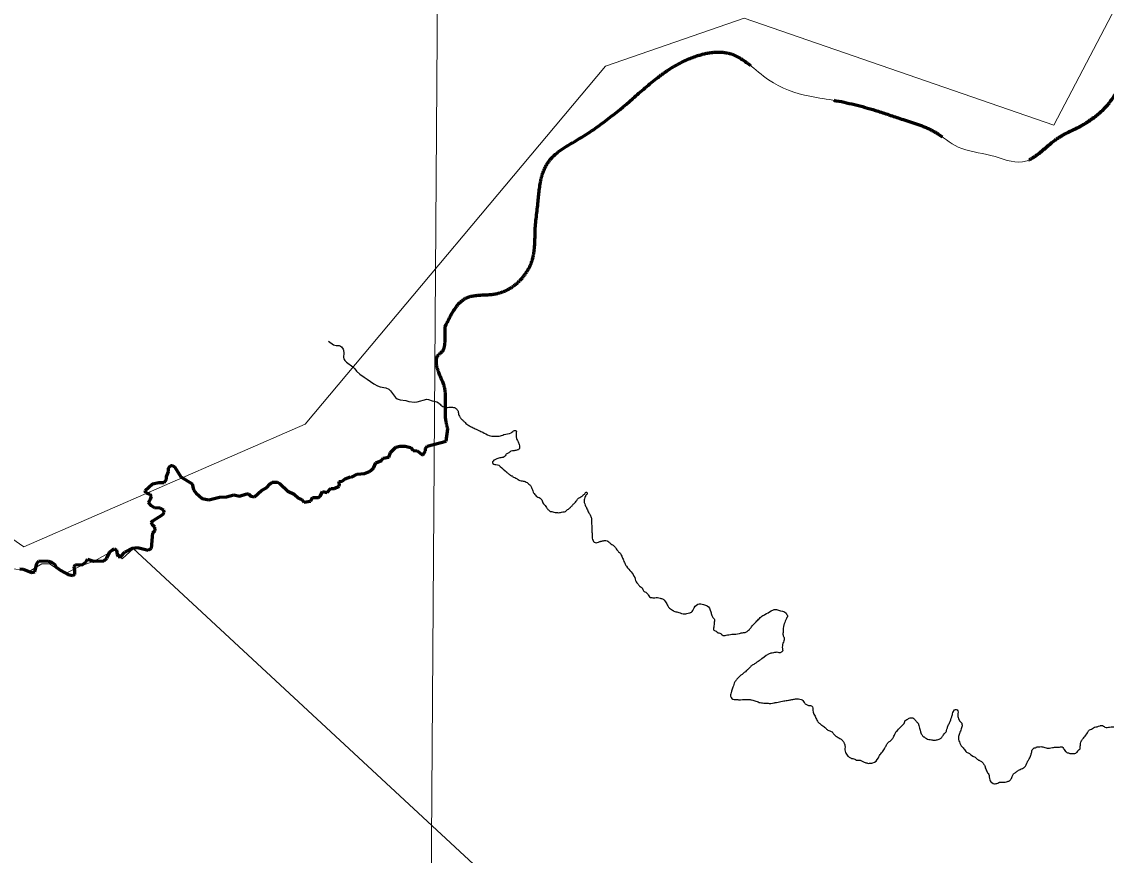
# Model space of a CAD drawing. Extents: x 553962 to 842807, y 8883888 to 9032388.
# Drawn here: x 816840 to 819669, y 9017135 to 9019310 of the extents above; entities that cross this region are included whole.
import ezdxf

# ---------------------------------------------------------------- set-up
doc = ezdxf.new("R2010")
doc.units = 0
doc.header["$LTSCALE"] = 200
doc.linetypes.add('LONG_DASH_SHORT_DASH', pattern=[9.9, 6, -1.2, 1.5, -1.2])
for name, color, linetype, lineweight in [('1', 7, 'Continuous', 13), ('23', 7, 'Continuous', 13), ('24', 7, 'Continuous', 25), ('35', 7, 'Continuous', 13), ('40', 7, 'Continuous', 25), ('7', 7, 'LONG_DASH_SHORT_DASH', 60), ('8', 7, 'Continuous', 13)]:
    doc.layers.add(name, color=color, linetype=linetype, lineweight=lineweight)

msp = doc.modelspace()

# ---------------------------------------------------------------- linework, layer by layer
at = {"layer": '1'}
msp.add_lwpolyline([(817956, 9023845.4), (817901.3, 9016059.6), (817814.7, 9004333.1)], dxfattribs=at)
at = {"layer": '1', "linetype": 'LONG_DASH_SHORT_DASH', "lineweight": 60}
msp.add_lwpolyline([(817571.2, 9018063.2), (817576.3, 9018056.2), (817593.5, 9018059.4), (817593.5, 9018059.4), (817599, 9018068.8), (817613.9, 9018069), (817618.4, 9018071.2), (817624.8, 9018084), (817636.5, 9018081.7), (817646.7, 9018091.8), (817654.9, 9018092.3), (817668.6, 9018098.5), (817669, 9018104.2), (817667.2, 9018110.3), (817675.8, 9018111.1), (817684, 9018117.7), (817697.7, 9018122.2), (817700.6, 9018121.4), (817714.9, 9018129.7), (817734.6, 9018131.4), (817747.5, 9018136.2), (817757.8, 9018145.2), (817763.4, 9018159.3), (817778.6, 9018164.9), (817783.1, 9018171.1), (817797.5, 9018173.5), (817801.8, 9018186), (817815.7, 9018200.3), (817826.3, 9018202.6), (817840.2, 9018202.3), (817854.5, 9018198.7), (817861, 9018191.5), (817871.5, 9018190.4), (817886.3, 9018178.9), (817893.1, 9018190.3), (817893.5, 9018196.6), (817897.8, 9018202.9), (817947.3, 9018215.7), (817951.4, 9018247.4)], dxfattribs=at)
at = {"layer": '23'}
for points in [[(817571.2, 9018063.2), (817576.3, 9018056.2), (817593.5, 9018059.4), (817593.5, 9018059.4), (817599, 9018068.8), (817613.9, 9018069), (817618.4, 9018071.2), (817624.8, 9018084), (817636.5, 9018081.7), (817646.7, 9018091.8), (817654.9, 9018092.3), (817668.6, 9018098.5), (817669, 9018104.2), (817667.2, 9018110.3), (817675.8, 9018111.1), (817684, 9018117.7), (817697.7, 9018122.2), (817700.6, 9018121.4), (817714.9, 9018129.7), (817734.6, 9018131.4), (817747.5, 9018136.2), (817757.8, 9018145.2), (817763.4, 9018159.3), (817778.6, 9018164.9), (817783.1, 9018171.1), (817797.5, 9018173.5), (817801.8, 9018186), (817815.7, 9018200.3), (817826.3, 9018202.6), (817840.2, 9018202.3), (817854.5, 9018198.7), (817861, 9018191.5), (817871.5, 9018190.4), (817886.3, 9018178.9), (817893.1, 9018190.3), (817893.5, 9018196.6), (817897.8, 9018202.9), (817947.3, 9018215.7), (817951.7, 9018246.3)], [(817129.6, 9017936.6), (817142.3, 9017938.6), (817169.8, 9017931.1), (817178.2, 9017935.6), (817181.8, 9017976.3), (817188.1, 9017983), (817187.7, 9017991.2), (817181, 9017997.1), (817177.7, 9018003.5), (817182, 9018008.2), (817208.2, 9018024.2), (817211.3, 9018029.2), (817210.6, 9018036), (817200.8, 9018040.7), (817186.3, 9018041.9), (817178.8, 9018046.6), (817171.1, 9018055.4), (817176.1, 9018064.5), (817178.2, 9018072.2), (817175.1, 9018076.1), (817163.8, 9018081.2), (817162.2, 9018086.6), (817181.4, 9018104), (817198.1, 9018108.1), (817211.8, 9018108.1), (817217.7, 9018115.9), (817218.1, 9018123.7), (817222.8, 9018136.3), (817222.8, 9018144.9), (817227.9, 9018151.9), (817233.7, 9018151.9), (817239.6, 9018148), (817254.8, 9018122.8), (817284.5, 9018104), (817288.1, 9018089), (817295.4, 9018080.2), (817310.8, 9018066.4), (817328.5, 9018062.7), (817355.9, 9018069.4), (817374.3, 9018070.1), (817393.4, 9018075.9), (817407.8, 9018072.2), (817427.3, 9018078.4), (817431.6, 9018078), (817437.6, 9018072.2), (817446.9, 9018070.2), (817465.9, 9018086.5), (817478.9, 9018094.3), (817487.9, 9018104.5), (817493.4, 9018108.3), (817507.1, 9018109.1), (817513, 9018105.6), (817534.4, 9018085.1), (817550.6, 9018077.4), (817562, 9018066.7), (817571.2, 9018063.2)], [(818907.8, 9014514.9), (818977.5, 9014612.4), (818892.9, 9014718.6), (818816.3, 9014775.4), (818645.5, 9014762.5), (818583.8, 9014793.7), (818834.3, 9014987.5), (818705.7, 9015459.9), (819229.2, 9015270.6), (819236, 9015458.4), (819263.5, 9015552.5), (819255.6, 9015723.3), (819236.5, 9015929.8), (819252.6, 9016079.7), (818375.3, 9016293.2), (818308.2, 9016621.5), (818090.9, 9017045.3), (817129.6, 9017936.6)]]:
    msp.add_lwpolyline(points, dxfattribs=at)
for points in [[(817944.8, 9018513.9), (818000.9, 9018589.8), (818082.2, 9018601.2), (818172.8, 9018690.6), (818179.6, 9018766.2), (818187.7, 9018845.5), (818198, 9018910.8), (818214, 9018943.8), (818293.8, 9019004), (818434.1, 9019109.2), (818499.9, 9019164.5), (818601.2, 9019220.5), (818682.3, 9019228), (818788.3, 9019158.2), (818896.2, 9019115.2), (818964.3, 9019103.8), (819073.8, 9019076.2), (819139.1, 9019054.6), (819221.9, 9019022.3), (819283, 9018982.8), (819368.5, 9018960.8), (819450.4, 9018944), (819541.7, 9019005.2), (819613.4, 9019043.7), (819691, 9019118), (819722.6, 9019172.6), (819760.1, 9019206.6), (819773.8, 9019214.7)], [(817951.7, 9018246.3), (817946.7, 9018269.9), (817945.8, 9018322.5), (817943.1, 9018355.8), (817927.9, 9018394.7), (817929.5, 9018443.3), (817934.6, 9018447), (817944.5, 9018478.7), (817944.8, 9018513.9)]]:
    msp.add_spline(points, degree=3, dxfattribs=at)
at = {"layer": '24'}
msp.add_lwpolyline([(817640.7, 9018476.2), (817653.7, 9018466.5), (817660.1, 9018465.3), (817667.9, 9018464.8), (817671.8, 9018463.8), (817674.2, 9018461.9), (817678.2, 9018455.9), (817679.6, 9018452.8), (817680.2, 9018445.4), (817679.7, 9018434.3), (817680.2, 9018430.4), (817680.9, 9018428.7), (817682.8, 9018426.2), (817687.4, 9018421.3), (817703.6, 9018409.8), (817709.3, 9018404.3), (817713.8, 9018398.2), (817722.3, 9018390.4), (817733.6, 9018382.5), (817741.5, 9018377.5), (817758.2, 9018365.6), (817767.8, 9018359.8), (817774.8, 9018357.7), (817790.2, 9018355), (817797.5, 9018351.3), (817802.5, 9018347.2), (817812.4, 9018332.6), (817815.5, 9018329.2), (817819.5, 9018326.2), (817827.5, 9018323), (817842.5, 9018321.3), (817849.6, 9018319.4), (817865, 9018317.2), (817871.7, 9018317.8), (817897.2, 9018324.8), (817901.1, 9018324.6), (817911.1, 9018320.8)], dxfattribs=at)
for points in [[(817911.1, 9018320.8), (817926.9, 9018315.9), (817931.5, 9018311.8), (817941.1, 9018305), (817944.6, 9018304), (817957.3, 9018304.3), (817966.5, 9018303.7), (817971, 9018302.2), (817974.1, 9018299.6), (817976.1, 9018297.5), (817978.6, 9018294)], [(817978.6, 9018294), (817980.5, 9018283.8), (817983.5, 9018277.6), (817988.5, 9018272), (817993.5, 9018267.3), (817996.5, 9018264.2), (818006.6, 9018256.5), (818014.7, 9018251.8), (818025.3, 9018246.6), (818032.4, 9018243.5), (818042.6, 9018238.8), (818059.8, 9018230.5), (818072.4, 9018228.3), (818077, 9018228.3), (818085.7, 9018228.7), (818097.9, 9018232.6), (818116.8, 9018237.5), (818120.9, 9018240.5), (818125.5, 9018243.5), (818130.1, 9018243), (818130, 9018238.4), (818129.5, 9018230.8), (818130.4, 9018222.6), (818133.4, 9018217), (818136.8, 9018209.8), (818138.8, 9018203.2), (818138.8, 9018199.6), (818137.2, 9018194.6), (818133.6, 9018192.6), (818124.4, 9018190.6), (818116.2, 9018189.2), (818108.6, 9018184.2), (818102.9, 9018180.2), (818098.8, 9018175.1), (818092.7, 9018172.6), (818087.1, 9018172.2), (818077.4, 9018168.7), (818074.3, 9018167.2), (818068.1, 9018159.7), (818071.8, 9018155.7), (818077.1, 9018154.4), (818084.3, 9018152.9), (818088.3, 9018149.8), (818104.4, 9018135.4), (818110, 9018130.7), (818117.6, 9018125.6), (818120.6, 9018124), (818122.6, 9018121.9), (818123.1, 9018121.9), (818129.2, 9018119.3), (818135.2, 9018115.2), (818139.8, 9018113.1), (818151, 9018111), (818160.6, 9018105.8), (818165.6, 9018101.6)], [(818165.6, 9018101.6), (818168.1, 9018098.6), (818169.6, 9018095), (818172.6, 9018088.8), (818174.1, 9018082.7), (818176.6, 9018079.1), (818180.1, 9018074.5), (818184.1, 9018070.9), (818189.7, 9018068.3), (818194.7, 9018064.7), (818197.7, 9018059.6), (818199.2, 9018055), (818207.2, 9018045.2), (818210.2, 9018040.6), (818215.7, 9018035), (818218.8, 9018032.4), (818222.8, 9018031.8), (818228.4, 9018030.2), (818235, 9018029.7), (818239.6, 9018029.1), (818251.3, 9018031), (818253.8, 9018031), (818258.4, 9018032.5), (818266.1, 9018038.5), (818270.2, 9018041.5), (818272.8, 9018044.5), (818274.4, 9018046), (818279, 9018051.1), (818284.7, 9018056.6), (818287.8, 9018061.2), (818292.4, 9018066.7), (818300.6, 9018071.2), (818302.6, 9018072.7), (818305.2, 9018075.7), (818306.8, 9018076.7), (818308.8, 9018078.2), (818310.9, 9018081.3), (818313.9, 9018082.3), (818315.4, 9018079.7), (818311.3, 9018074.1), (818308.7, 9018068.6), (818307.1, 9018062.5), (818310, 9018048.7), (818314.5, 9018039.5), (818319.4, 9018028.8), (818323.9, 9018021.1), (818326.4, 9018012.4), (818326.8, 9018004.8), (818326.7, 9017998.7), (818327.6, 9017987.5), (818327.5, 9017978.3), (818328, 9017973.7), (818327.9, 9017966.6), (818329.3, 9017959.5), (818331.8, 9017954.3)], [(818331.8, 9017954.3), (818335.8, 9017951.2), (818341.4, 9017951.2), (818348.1, 9017953.7), (818351.1, 9017954.6), (818359.8, 9017956.1), (818366.9, 9017955.5), (818371.5, 9017952.9), (818377, 9017947.8), (818382.6, 9017944.1), (818386.6, 9017941), (818390.6, 9017934.9), (818395.1, 9017929.8), (818397.1, 9017927.2), (818401.7, 9017922.6), (818406.1, 9017913.3), (818411.1, 9017902.1), (818413.1, 9017897), (818417.6, 9017889.3), (818439.1, 9017859.6), (818444.5, 9017845.8), (818448, 9017842.2), (818453.6, 9017836.5), (818458.6, 9017832.9), (818462.1, 9017825.2), (818470.2, 9017820.1), (818475.7, 9017812.4), (818480.7, 9017808.2), (818486.3, 9017807.2), (818491.4, 9017807.1), (818499, 9017807.5), (818505.6, 9017805.9), (818509.2, 9017804.9), (818513.7, 9017803.3), (818516.2, 9017801.2), (818522.8, 9017791.5), (818525.2, 9017786.4), (818527.7, 9017782.3), (818532.8, 9017778.2), (818537.3, 9017774.6), (818539.3, 9017773.5), (818543.4, 9017771.4), (818549, 9017770.4), (818554.5, 9017768.8), (818568.8, 9017765.1), (818582, 9017768), (818585.1, 9017768.5), (818589.2, 9017771.5), (818592.3, 9017777), (818604.1, 9017790.1), (818618.9, 9017789.5), (818624, 9017787.9), (818628.5, 9017786.3), (818637.5, 9017770.4), (818640.4, 9017761.2)], [(818640.4, 9017761.2), (818644.4, 9017754.1), (818646.4, 9017752), (818646.8, 9017743.9), (818646.3, 9017737.3), (818645.2, 9017730.7), (818645.1, 9017724.6), (818647.1, 9017721.5), (818651.2, 9017719.9), (818656.7, 9017715.8), (818661.3, 9017715.2), (818667.3, 9017710.1), (818677.5, 9017709.5), (818692.3, 9017711.8), (818712.6, 9017714.2), (818717.2, 9017715.7), (818722.8, 9017716.1), (818731, 9017718.6), (818734.1, 9017720.6), (818738.2, 9017724.1), (818743.9, 9017731.2), (818755.7, 9017744.3), (818760.3, 9017748.8), (818768.6, 9017757.3), (818778.8, 9017763.3), (818795.2, 9017772.8), (818799.3, 9017774.8), (818802.9, 9017776.3), (818814.6, 9017774.7), (818833.8, 9017766.8), (818837.3, 9017757.6), (818834.7, 9017753.1), (818829.4, 9017738.9), (818828.4, 9017736.9), (818826.1, 9017716.5), (818826.5, 9017707.9), (818828, 9017704.8), (818829, 9017700.7), (818825.8, 9017688.6), (818824.6, 9017674.3), (818824, 9017666.2), (818821, 9017665.2), (818818.9, 9017663.2), (818813.3, 9017664.3), (818801.1, 9017663.4), (818794.5, 9017662.4), (818770.9, 9017647.9), (818763.7, 9017642.9), (818758.1, 9017639.4), (818751.9, 9017634.4), (818743.7, 9017629.9), (818738.1, 9017623.3), (818734, 9017619.8), (818731.4, 9017617.8), (818727.8, 9017614.3)], [(818727.8, 9017614.3), (818705.7, 9017594.7), (818700.5, 9017587.6), (818695.3, 9017573.9), (818691.6, 9017563.8), (818691, 9017560.2), (818688.9, 9017553.6), (818695.4, 9017542.9), (818708.1, 9017541.7), (818712.2, 9017541), (818714.7, 9017541.1), (818735.6, 9017541.9), (818744.2, 9017540.8), (818755.4, 9017537.6), (818766.5, 9017533.5), (818772.6, 9017532.9), (818779.8, 9017532.3), (818789.9, 9017531.7), (818793.5, 9017531.6), (818794.5, 9017531.6), (818802.1, 9017533.1), (818805.7, 9017533.6), (818820.5, 9017536.5), (818828.1, 9017537.9), (818839.9, 9017539.8), (818849.1, 9017541.7), (818858.7, 9017543.2), (818866.4, 9017543.1), (818873.5, 9017542), (818878, 9017539.4), (818881.5, 9017533.8), (818887.1, 9017528.6), (818894.7, 9017526), (818900.2, 9017525.4), (818904.6, 9017509.1), (818909.6, 9017498.4), (818914.6, 9017487.6), (818920.1, 9017480.4), (818927.1, 9017474.8), (818936.7, 9017467.5), (818942.8, 9017461.9), (818953.9, 9017457.2), (818959.4, 9017450.5), (818965.5, 9017445.3), (818974.1, 9017440.2), (818980.6, 9017435.5), (818985.1, 9017428.9), (818986.1, 9017425.8), (818987.6, 9017420.7), (818987.9, 9017417.8)], [(819141.9, 9017479.1), (819143.5, 9017484.7), (819146.6, 9017488.2), (819151.2, 9017490.7), (819154.8, 9017493.2), (819160.9, 9017494.2), (819164.9, 9017493.6), (819171, 9017487.5), (819174, 9017484.4), (819179, 9017478.2), (819180.5, 9017474.1), (819182.4, 9017467), (819183.4, 9017461.9), (819184.4, 9017459.3), (819184.3, 9017457.3), (819186.8, 9017452.2), (819188.8, 9017448.6), (819191.3, 9017445), (819193.9, 9017444), (819199.9, 9017439.8), (819206.5, 9017437.7), (819213.1, 9017436.6), (819217.2, 9017436.1), (819223.8, 9017436), (819228.4, 9017436.5), (819233.5, 9017437.9), (819239.6, 9017442.5), (819244.8, 9017450), (819251.5, 9017457.6), (819252.6, 9017460.6), (819254.7, 9017467.7), (819257.8, 9017476.4), (819260.4, 9017480.9)], [(819260.4, 9017480.9), (819266.2, 9017496.6), (819267.3, 9017500.2), (819268.3, 9017504.7), (819270.4, 9017510.3), (819271.5, 9017512.3), (819275.6, 9017515.9), (819278.1, 9017515.8), (819282.2, 9017512.2), (819282.1, 9017505.1), (819283, 9017494.4), (819285.4, 9017488.8), (819288.4, 9017484.2), (819291, 9017481.6), (819292.9, 9017477.5), (819291.8, 9017467.8), (819287.6, 9017456.7), (819285.5, 9017450.1), (819283.4, 9017440.5), (819287.3, 9017428.2), (819290.8, 9017421), (819293.8, 9017417.5), (819297.8, 9017413.3), (819304.8, 9017404.6), (819308.9, 9017402.5), (819321, 9017394.3), (819329.1, 9017389.6), (819336.1, 9017383.9), (819338.7, 9017382.9), (819345.7, 9017378.2), (819350.2, 9017372.6), (819353.7, 9017363.9), (819358.2, 9017353.2), (819361.2, 9017348.5), (819363.7, 9017343.9), (819364.1, 9017338.8), (819364.6, 9017335.8), (819366.5, 9017329.7), (819371.1, 9017325), (819377.6, 9017321.9), (819381.7, 9017322.4), (819386.3, 9017323.8), (819390.9, 9017325.8), (819398.6, 9017326.3), (819411.8, 9017327.7), (819415.4, 9017329.1), (819420.5, 9017333.7), (819423.1, 9017338.2), (819425.2, 9017344.3), (819429.9, 9017349.9), (819433.4, 9017351.8), (819436.5, 9017354.4), (819444.7, 9017359.4), (819455.5, 9017364.8), (819463.8, 9017379.5)], [(818987.9, 9017417.8), (818988.9, 9017403.9), (818991.9, 9017398.8), (818994.9, 9017394.2), (819002, 9017389.5), (819005, 9017387.9), (819011.1, 9017387.4), (819019.7, 9017383.2), (819025.3, 9017383.7), (819028.8, 9017382.6), (819035.9, 9017379), (819044.5, 9017376.3), (819049.1, 9017375.2), (819054.2, 9017375.7), (819060.3, 9017376.2), (819074.7, 9017389.7), (819080.9, 9017400.4), (819085.6, 9017404.9), (819091.8, 9017416), (819096, 9017423.1), (819101.1, 9017430.2), (819106.8, 9017434.2), (819111.9, 9017440.2), (819114, 9017443.3), (819119.2, 9017454.4), (819130.5, 9017467.5), (819141.9, 9017479.1)], [(819463.8, 9017379.5), (819468.4, 9017387.1), (819470.5, 9017391.7), (819472.6, 9017396.7), (819473.7, 9017400.3), (819475.2, 9017404.3), (819475.3, 9017407.9), (819477.9, 9017412.5), (819481, 9017415.5), (819484, 9017416), (819484.5, 9017415.9), (819487.6, 9017418), (819492.7, 9017418.4), (819498.3, 9017418.8), (819509, 9017416.2), (819515.1, 9017415.1), (819518.1, 9017415.1), (819521.2, 9017415.1), (819528.8, 9017416.5), (819533.9, 9017417), (819538.5, 9017417.4), (819544.6, 9017417.3), (819549.7, 9017418.3), (819554.3, 9017418.3), (819557.8, 9017413.6), (819559.8, 9017411.6), (819562.8, 9017406.5), (819570.4, 9017402.3), (819574.4, 9017401.2), (819580, 9017400.7), (819587.6, 9017401.1), (819594.8, 9017406.6), (819595.9, 9017408.7), (819601, 9017413.2), (819601.1, 9017417.8), (819601.6, 9017422.8), (819602.7, 9017430.5), (819607.4, 9017438.1), (819611.5, 9017443.6), (819620.3, 9017455.2), (819623.9, 9017461.3), (819628, 9017463.3), (819633.2, 9017465.8), (819638.8, 9017469.8), (819645.4, 9017470.7), (819652.1, 9017473.2), (819654.1, 9017473.7), (819657.7, 9017474.2), (819665.8, 9017470), (819678, 9017469.9), (819686.1, 9017470.8), (819697.8, 9017469.7), (819705.5, 9017471.6), (819710.6, 9017472.1), (819718.2, 9017471.5)]]:
    msp.add_spline(points, degree=3, dxfattribs=at)
at = {"layer": '35'}
msp.add_lwpolyline([(818090.9, 9017045.3), (817129.6, 9017936.8), (817131.8, 9017935.7), (817102, 9017909.1), (817085.3, 9017932.4), (817058.8, 9017919.1), (817028.9, 9017902.5), (816992.3, 9017889.2), (816952.5, 9017869.2), (816912.6, 9017895.8), (816892.7, 9017895.8), (816859.4, 9017875.9), (816819.6, 9017882.5)], dxfattribs=at)
at = {"layer": '40'}
msp.add_spline([(833191.7, 9024001), (833081.8, 9022974.9), (830883.7, 9018797.2), (826634.1, 9013849.9), (822677.6, 9008902.7), (820186.4, 9005897.7), (819050.7, 9004065.3)], degree=3, dxfattribs=at)
msp.add_spline([(833191.7, 9024001), (833081.8, 9022974.9), (830883.7, 9018797.2), (826634.1, 9013849.9), (822677.6, 9008902.7), (820186.4, 9005897.7), (819050.7, 9004065.3)], degree=3, dxfattribs=at)
at = {"layer": '7'}
for points in [[(817571.2, 9018063.2), (817576.3, 9018056.2), (817593.5, 9018059.4), (817593.5, 9018059.4), (817599, 9018068.8), (817613.9, 9018069), (817618.4, 9018071.2), (817624.8, 9018084), (817636.5, 9018081.7), (817646.7, 9018091.8), (817654.9, 9018092.3), (817668.6, 9018098.5), (817669, 9018104.2), (817667.2, 9018110.3), (817675.8, 9018111.1), (817684, 9018117.7), (817697.7, 9018122.2), (817700.6, 9018121.4), (817714.9, 9018129.7), (817734.6, 9018131.4), (817747.5, 9018136.2), (817757.8, 9018145.2), (817763.4, 9018159.3), (817778.6, 9018164.9), (817783.1, 9018171.1), (817797.5, 9018173.5), (817801.8, 9018186), (817815.7, 9018200.3), (817826.3, 9018202.6), (817840.2, 9018202.3), (817854.5, 9018198.7), (817861, 9018191.5), (817871.5, 9018190.4), (817886.3, 9018178.9), (817893.1, 9018190.3), (817893.5, 9018196.6), (817897.8, 9018202.9), (817947.3, 9018215.7), (817951.4, 9018247.4)], [(816834.8, 9017882.8), (816844.2, 9017881.3), (816865.3, 9017873.1), (816874.3, 9017875), (816879.1, 9017896.5), (816885, 9017903.2), (816910.2, 9017902.6), (816918.1, 9017900.2), (816925.5, 9017895.1), (816930.2, 9017886.9), (816942, 9017878.3), (816961, 9017867.6), (816973.5, 9017864.8), (816978.6, 9017867.6), (816979, 9017877.7), (816976.7, 9017889), (816980.8, 9017894), (816997.7, 9017892.7), (817006.9, 9017900.4), (817012, 9017907.4), (817026.9, 9017902.6), (817054.4, 9017903.7), (817062.3, 9017910.6), (817070.3, 9017926.6), (817080.9, 9017936), (817086.9, 9017931.7), (817089.1, 9017920.4), (817092, 9017915.1), (817098.3, 9017914.7), (817109, 9017926.2), (817129, 9017936.5), (817142.3, 9017938.6), (817169.8, 9017931.1), (817178.2, 9017935.6), (817181.8, 9017976.3), (817188.1, 9017983), (817187.7, 9017991.2), (817181, 9017997.1), (817177.7, 9018003.5), (817182, 9018008.2), (817208.2, 9018024.2), (817211.3, 9018029.2), (817210.6, 9018036), (817200.8, 9018040.7), (817186.3, 9018041.9), (817178.8, 9018046.6), (817171.1, 9018055.4), (817176.1, 9018064.5), (817178.2, 9018072.2), (817175.1, 9018076.1), (817163.8, 9018081.2), (817162.2, 9018086.6), (817181.4, 9018104), (817198.1, 9018108.1), (817211.8, 9018108.1), (817217.7, 9018115.9), (817218.1, 9018123.7), (817222.8, 9018136.3), (817222.8, 9018144.9), (817227.9, 9018151.9), (817233.7, 9018151.9), (817239.6, 9018148), (817254.8, 9018122.8), (817284.5, 9018104), (817288.1, 9018089), (817295.4, 9018080.2), (817310.8, 9018066.4), (817328.5, 9018062.7), (817355.9, 9018069.4), (817374.3, 9018070.1), (817393.4, 9018075.9), (817407.8, 9018072.2), (817427.3, 9018078.4), (817431.6, 9018078), (817437.6, 9018072.2), (817446.9, 9018070.2), (817465.9, 9018086.5), (817478.9, 9018094.3), (817487.9, 9018104.5), (817493.4, 9018108.3), (817507.1, 9018109.1), (817513, 9018105.6), (817534.4, 9018085.1), (817550.6, 9018077.4), (817562, 9018066.7), (817571.2, 9018063.2)], [(816834.8, 9017882.8), (816844.2, 9017881.3), (816865.3, 9017873.1), (816874.3, 9017875), (816879.1, 9017896.5), (816885, 9017903.2), (816910.2, 9017902.6), (816918.1, 9017900.2), (816925.5, 9017895.1), (816930.2, 9017886.9), (816942, 9017878.3), (816961, 9017867.6), (816973.5, 9017864.8), (816978.6, 9017867.6), (816979, 9017877.7), (816976.7, 9017889), (816980.8, 9017894), (816997.7, 9017892.7), (817006.9, 9017900.4), (817012, 9017907.4), (817026.9, 9017902.6), (817054.4, 9017903.7), (817062.3, 9017910.6), (817070.3, 9017926.6), (817080.9, 9017936), (817086.9, 9017931.7), (817089.1, 9017920.4), (817092, 9017915.1), (817098.3, 9017914.7), (817109, 9017926.2), (817129, 9017936.5), (817136.8, 9017937.7)]]:
    msp.add_lwpolyline(points, dxfattribs=at)
for points in [[(817944.8, 9018513.9), (818000.9, 9018589.8), (818082.2, 9018601.2), (818172.8, 9018690.6), (818179.6, 9018766.2), (818187.7, 9018845.5), (818198, 9018910.8), (818214, 9018943.8), (818293.8, 9019004), (818434.1, 9019109.2), (818499.9, 9019164.5), (818601.2, 9019220.5), (818682.3, 9019228), (818788.3, 9019158.2), (818896.2, 9019115.2), (818964.3, 9019103.8), (819073.8, 9019076.2), (819139.1, 9019054.6), (819221.9, 9019022.3), (819283, 9018982.8), (819368.5, 9018960.8), (819450.4, 9018944), (819541.7, 9019005.2), (819613.4, 9019043.7), (819691, 9019118), (819722.6, 9019172.6), (819760.1, 9019206.6), (819773.8, 9019214.7)], [(817944.8, 9018513.9), (818000.9, 9018589.8), (818082.2, 9018601.2), (818172.8, 9018690.6), (818179.6, 9018766.2), (818187.7, 9018845.5), (818198, 9018910.8), (818214, 9018943.8), (818293.8, 9019004), (818434.1, 9019109.2), (818499.9, 9019164.5), (818601.2, 9019220.5), (818682.3, 9019228), (818788.3, 9019158.2), (818896.2, 9019115.2), (818964.3, 9019103.8), (819073.8, 9019076.2), (819139.1, 9019054.6), (819221.9, 9019022.3), (819283, 9018982.8), (819368.5, 9018960.8), (819450.4, 9018944), (819541.7, 9019005.2), (819613.4, 9019043.7), (819635.9, 9019060.1)], [(817944.8, 9018513.9), (818000.9, 9018589.8), (818082.2, 9018601.2), (818172.8, 9018690.6), (818179.6, 9018766.2), (818187.7, 9018845.5), (818198, 9018910.8), (818214, 9018943.8), (818293.8, 9019004), (818434.1, 9019109.2), (818499.9, 9019164.5), (818601.2, 9019220.5), (818682.3, 9019228), (818788.3, 9019158.2), (818896.2, 9019115.2), (818964.3, 9019103.8), (819073.8, 9019076.2), (819139.1, 9019054.6), (819221.9, 9019022.3), (819283, 9018982.8), (819368.5, 9018960.8), (819450.4, 9018944), (819541.7, 9019005.2), (819613.4, 9019043.7), (819635.9, 9019060.1)], [(817951.7, 9018246.3), (817946.7, 9018269.9), (817945.8, 9018322.5), (817943.1, 9018355.8), (817927.9, 9018394.7), (817929.5, 9018443.3), (817934.6, 9018447), (817944.5, 9018478.7), (817944.8, 9018513.9)]]:
    msp.add_spline(points, degree=3, dxfattribs=at)
at = {"layer": '8'}
msp.add_lwpolyline([(804808.6, 9022607.9), (805204.5, 9021578.1), (806459.2, 9022186), (806904.6, 9022074.6), (807280.5, 9021503.6), (808743.1, 9020815.2), (809438.1, 9020083), (809953.1, 9019289.2), (811408.2, 9018984.3), (811853.7, 9018538.7), (812939.4, 9017480.2), (813370.9, 9018580.4), (815036.2, 9018817.5), (815982.8, 9018539), (816845.8, 9017940.1), (817579.8, 9018260.1), (818363.1, 9019193.5), (818725, 9019318.9), (819532.3, 9019040.3), (820428.9, 9020751.5)], dxfattribs=at)

doc.saveas('drawing.dxf')
